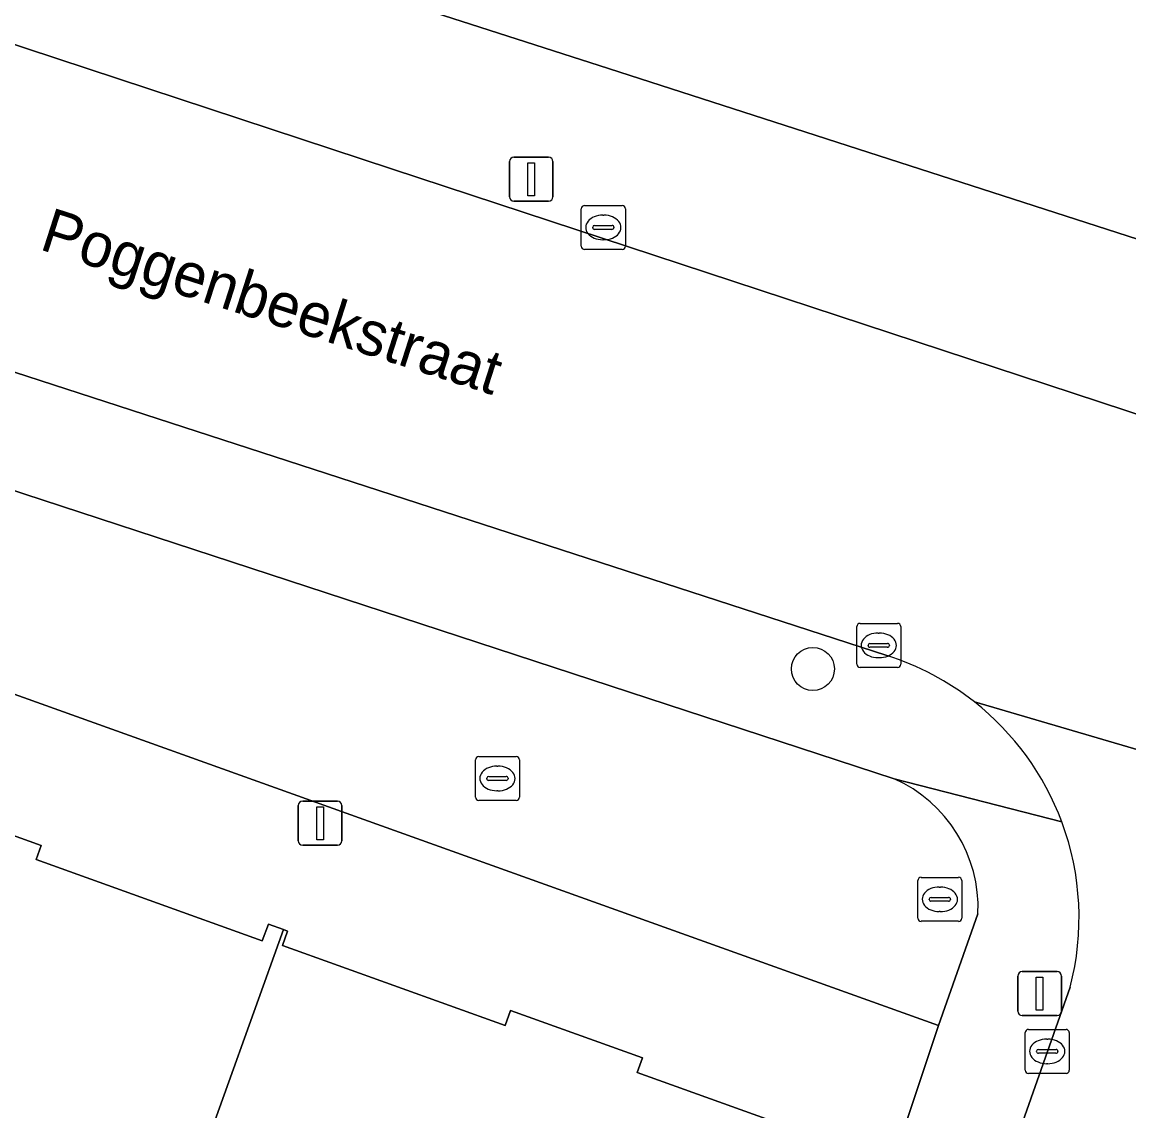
# Model space of a CAD drawing. Extents: x 163266 to 164362, y 381528 to 382286.
# Drawn here: x 163822.96 to 163848.12, y 381976.3 to 382001.05 of the extents above; entities that cross this region are included whole.
import ezdxf

# ---------------------------------------------------------------- set-up
doc = ezdxf.new("R2010")
doc.units = 0
for name, color, linetype in [('IMGEO_Boom', 7, 'Continuous'), ('IMGEO_Erf', 7, 'Continuous'), ('IMGEO_Groenvoorziening', 7, 'Continuous'), ('IMGEO_Kolk', 7, 'Continuous'), ('IMGEO_Lichtmast', 7, 'Continuous'), ('IMGEO_Openbare_ruimte_label', 7, 'Continuous'), ('IMGEO_Pand', 7, 'Continuous'), ('IMGEO_Rijbaan_lokaal_open', 7, 'Continuous'), ('IMGEO_Rioolput', 7, 'Continuous'), ('IMGEO_Voetpad_open', 7, 'Continuous')]:
    doc.layers.add(name, color=color, linetype=linetype)

msp = doc.modelspace()

# ---------------------------------------------------------------- linework, layer by layer
at = {"layer": 'IMGEO_Boom'}
msp.add_circle((163840.94, 381986.349), 0.489, dxfattribs=at)
at = {"layer": 'IMGEO_Erf'}
msp.add_lwpolyline([(163784.545, 382016.624), (163836.291, 382000), (163875.242, 381987.433)], dxfattribs=at)
at = {"layer": 'IMGEO_Groenvoorziening'}
for points in [[(163842.79, 381983.852), (163819.541, 381991.459)], [(163816.796, 381990.222), (163816.052, 381988.185), (163843.796, 381978.24), (163844.694, 381980.786)]]:
    msp.add_lwpolyline(points, dxfattribs=at)
msp.add_arc((163841.49, 381980.92), 3.207, 357.5979, 66.083, dxfattribs=at)
at = {"layer": 'IMGEO_Kolk'}
for p, q in [((163835.75, 381996.887), (163836.602, 381996.887)), ((163835.675, 381995.961), (163835.675, 381996.813)), ((163836.163, 381996.667), (163836.188, 381996.667)), ((163836.676, 381996.813), (163836.676, 381995.961)), ((163835.934, 381996.381), (163835.934, 381996.393)), ((163835.977, 381996.43), (163836.375, 381996.43)), ((163836.418, 381996.393), (163836.418, 381996.381)), ((163836.372, 381996.344), (163835.974, 381996.344)), ((163836.602, 381995.887), (163835.75, 381995.887)), ((163836.186, 381996.107), (163836.161, 381996.107)), ((163842.012, 381987.386), (163842.864, 381987.386)), ((163841.937, 381986.46), (163841.937, 381987.312)), ((163842.425, 381987.166), (163842.45, 381987.166)), ((163842.938, 381987.312), (163842.938, 381986.46)), ((163842.196, 381986.88), (163842.196, 381986.892)), ((163842.634, 381986.843), (163842.236, 381986.843)), ((163842.239, 381986.929), (163842.637, 381986.929)), ((163842.68, 381986.892), (163842.68, 381986.88)), ((163842.448, 381986.606), (163842.423, 381986.606)), ((163842.864, 381986.386), (163842.012, 381986.386)), ((163845.769, 381977.229), (163845.769, 381978.081)), ((163845.844, 381978.155), (163846.696, 381978.155)), ((163846.77, 381978.081), (163846.77, 381977.229)), ((163846.257, 381977.935), (163846.282, 381977.935)), ((163846.028, 381977.649), (163846.028, 381977.661)), ((163846.466, 381977.612), (163846.068, 381977.612)), ((163846.071, 381977.698), (163846.469, 381977.698)), ((163846.512, 381977.661), (163846.512, 381977.649)), ((163846.28, 381977.375), (163846.255, 381977.375)), ((163846.696, 381977.155), (163845.844, 381977.155))]:
    msp.add_line(p, q, dxfattribs=at)
for points in [[(163835.75, 381996.887), (163836.602, 381996.887)], [(163835.675, 381995.961), (163835.675, 381996.813)], [(163836.676, 381996.813), (163836.676, 381995.961)], [(163836.602, 381995.887), (163835.75, 381995.887)], [(163842.012, 381987.386), (163842.864, 381987.386)], [(163841.937, 381986.46), (163841.937, 381987.312)], [(163842.938, 381987.312), (163842.938, 381986.46)], [(163842.864, 381986.386), (163842.012, 381986.386)], [(163845.769, 381977.229), (163845.769, 381978.081)], [(163845.844, 381978.155), (163846.696, 381978.155)], [(163846.77, 381978.081), (163846.77, 381977.229)], [(163846.696, 381977.155), (163845.844, 381977.155)]]:
    msp.add_lwpolyline(points, dxfattribs=at)
for centre, radius, start, end in [((163835.752, 381996.811), 0.0765, 91.552, 178.448), ((163835.752, 381996.811), 0.0765, 91.552, 178.448), ((163836.6, 381996.811), 0.0765, 1.552, 88.448), ((163836.6, 381996.811), 0.0765, 1.552, 88.448), ((163835.974, 381996.39), 0.0403, 85.8775, 175.7526), ((163835.971, 381996.38), 0.0366, 178.938, 274.7102), ((163836.375, 381996.387), 0.043, 264.8664, 352.4533), ((163836.379, 381996.392), 0.0386, 1.7309, 96.639), ((163835.752, 381995.963), 0.0765, 181.552, 268.448), ((163835.752, 381995.963), 0.0765, 181.552, 268.448), ((163836.6, 381995.963), 0.0765, 271.552, 358.448), ((163836.6, 381995.963), 0.0765, 271.552, 358.448), ((163842.014, 381987.31), 0.0765, 91.552, 178.448), ((163842.014, 381987.31), 0.0765, 91.552, 178.448), ((163842.862, 381987.31), 0.0765, 1.552, 88.448), ((163842.862, 381987.31), 0.0765, 1.552, 88.448), ((163842.236, 381986.889), 0.0403, 85.8775, 175.7526), ((163842.233, 381986.879), 0.0366, 178.938, 274.7102), ((163842.637, 381986.886), 0.043, 264.8664, 352.4533), ((163842.641, 381986.891), 0.0386, 1.7309, 96.639), ((163842.014, 381986.462), 0.0765, 181.552, 268.448), ((163842.014, 381986.462), 0.0765, 181.552, 268.448), ((163842.862, 381986.462), 0.0765, 271.552, 358.448), ((163842.862, 381986.462), 0.0765, 271.552, 358.448), ((163845.846, 381978.079), 0.0765, 91.552, 178.448), ((163845.846, 381978.079), 0.0765, 91.552, 178.448), ((163846.694, 381978.079), 0.0765, 1.552, 88.448), ((163846.694, 381978.079), 0.0765, 1.552, 88.448), ((163846.068, 381977.658), 0.0403, 85.8775, 175.7526), ((163846.065, 381977.648), 0.0366, 178.938, 274.7102), ((163846.469, 381977.655), 0.043, 264.8664, 352.4533), ((163846.473, 381977.66), 0.0386, 1.7309, 96.639), ((163845.846, 381977.231), 0.0765, 181.552, 268.448), ((163845.846, 381977.231), 0.0765, 181.552, 268.448), ((163846.694, 381977.231), 0.0765, 271.552, 358.448), ((163846.694, 381977.231), 0.0765, 271.552, 358.448)]:
    msp.add_arc(centre, radius, start, end, dxfattribs=at)
for centre, major_axis, ratio, start_param, end_param in [((163836.162, 381996.387), (-0.387, 0.002), 0.722429, 4.712389, 7.853982), ((163836.187, 381996.387), (-0.39, 0.002), 0.717154, 1.570796, 4.712389), ((163842.424, 381986.886), (-0.387, 0.002), 0.722429, 4.712389, 7.853982), ((163842.449, 381986.886), (-0.39, 0.002), 0.717154, 1.570796, 4.712389), ((163846.256, 381977.655), (-0.387, 0.002), 0.722429, 4.712389, 7.853982), ((163846.281, 381977.655), (-0.39, 0.002), 0.717154, 1.570796, 4.712389)]:
    msp.add_ellipse(centre, major_axis=major_axis, ratio=ratio, start_param=start_param, end_param=end_param, dxfattribs=at)
at = {"layer": 'IMGEO_Lichtmast'}
for p, q in [((163834.141, 381997.984), (163834.931, 381997.984)), ((163834.931, 381997.984), (163834.141, 381997.984)), ((163834.041, 381997.084), (163834.041, 381997.884)), ((163834.041, 381997.884), (163834.041, 381997.084)), ((163835.031, 381997.884), (163835.031, 381997.084)), ((163835.031, 381997.084), (163835.031, 381997.884)), ((163834.931, 381996.984), (163834.141, 381996.984)), ((163834.141, 381996.984), (163834.931, 381996.984)), ((163829.34, 381983.343), (163830.13, 381983.343)), ((163830.13, 381983.343), (163829.34, 381983.343)), ((163829.24, 381982.443), (163829.24, 381983.243)), ((163829.24, 381983.243), (163829.24, 381982.443)), ((163830.23, 381983.243), (163830.23, 381982.443)), ((163830.23, 381982.443), (163830.23, 381983.243)), ((163830.13, 381982.343), (163829.34, 381982.343)), ((163829.34, 381982.343), (163830.13, 381982.343)), ((163845.601, 381978.568), (163845.601, 381979.368)), ((163845.601, 381979.368), (163845.601, 381978.568)), ((163845.701, 381979.468), (163846.491, 381979.468)), ((163846.491, 381979.468), (163845.701, 381979.468)), ((163846.591, 381979.368), (163846.591, 381978.568)), ((163846.591, 381978.568), (163846.591, 381979.368)), ((163846.491, 381978.468), (163845.701, 381978.468)), ((163845.701, 381978.468), (163846.491, 381978.468))]:
    msp.add_line(p, q, dxfattribs=at)
for points in [[(163834.461, 381997.859), (163834.611, 381997.859), (163834.611, 381997.109), (163834.461, 381997.109), (163834.461, 381997.859)], [(163829.66, 381983.218), (163829.81, 381983.218), (163829.81, 381982.468), (163829.66, 381982.468), (163829.66, 381983.218)], [(163846.021, 381979.343), (163846.171, 381979.343), (163846.171, 381978.593), (163846.021, 381978.593), (163846.021, 381979.343)]]:
    msp.add_lwpolyline(points, dxfattribs=at)
for centre, start, end in [((163834.141, 381997.884), 90, 180), ((163834.141, 381997.884), 90, 180), ((163834.931, 381997.884), 0, 90), ((163834.931, 381997.884), 360, 90), ((163834.141, 381997.084), 180, 270), ((163834.141, 381997.084), 180, 270), ((163834.931, 381997.084), 270, 0), ((163834.931, 381997.084), 270, 0), ((163829.34, 381983.243), 90, 180), ((163829.34, 381983.243), 90, 180), ((163830.13, 381983.243), 0, 90), ((163830.13, 381983.243), 360, 90), ((163829.34, 381982.443), 180, 270), ((163829.34, 381982.443), 180, 270), ((163830.13, 381982.443), 270, 0), ((163830.13, 381982.443), 270, 0), ((163845.701, 381979.368), 90, 180), ((163845.701, 381979.368), 90, 180), ((163846.491, 381979.368), 0, 90), ((163846.491, 381979.368), 360, 90), ((163845.701, 381978.568), 180, 270), ((163845.701, 381978.568), 180, 270), ((163846.491, 381978.568), 270, 0), ((163846.491, 381978.568), 270, 0)]:
    msp.add_arc(centre, 0.1, start, end, dxfattribs=at)
at = {"layer": 'IMGEO_Pand'}
for points in [[(163828.903, 381980.425), (163828.559, 381980.548), (163828.422, 381980.167), (163823.28, 381982.014), (163823.397, 381982.338), (163820.445, 381983.398), (163820.345, 381983.12), (163815.185, 381984.974), (163815.309, 381985.319), (163814.969, 381985.441), (163813.733, 381981.999), (163813.455, 381982.099), (163811.309, 381976.127), (163811.873, 381975.925), (163811.976, 381976.21), (163816.185, 381974.698), (163816.733, 381976.223), (163821.767, 381974.414), (163821.222, 381972.896), (163825.435, 381971.382), (163825.334, 381971.101), (163825.53, 381971.031)], [(163842.633, 381975.524), (163842.158, 381975.695), (163842.033, 381975.347), (163836.947, 381977.174), (163837.067, 381977.508), (163834.065, 381978.587), (163833.943, 381978.247), (163828.88, 381980.065), (163828.997, 381980.391), (163828.903, 381980.425), (163825.53, 381971.031), (163825.724, 381970.961), (163825.822, 381971.233), (163829.992, 381969.735), (163830.543, 381971.268), (163835.594, 381969.453), (163835.061, 381967.971), (163839.248, 381966.467), (163839.151, 381966.196), (163839.577, 381966.043), (163841.722, 381972.015), (163841.412, 381972.127)]]:
    msp.add_lwpolyline(points, close=True, dxfattribs=at)
at = {"layer": 'IMGEO_Rijbaan_lokaal_open'}
for points in [[(163849.853, 381991.631), (163831.384, 381997.714), (163809.167, 382005.041), (163762.591, 382019.997), (163757.318, 382021.706), (163755.403, 382022.326), (163754.211, 382022.697), (163752.053, 382015.936), (163753.214, 382015.593), (163756.256, 382014.586), (163765.277, 382011.726), (163801.005, 382000.175), (163801.506, 382000), (163801.743, 381999.917), (163803.998, 381999.189)], [(163821.586, 381993.483), (163842.621, 381986.653)], [(163844.613, 381985.6), (163860.342, 381980.985)], [(163860.342, 381980.985), (163844.613, 381985.6)], [(163846.791, 381979.115), (163802.089, 381852.268)]]:
    msp.add_lwpolyline(points, dxfattribs=at)
for centre, radius, start, end in [((163840.746, 381980.695), 6.246, 51.7472, 72.5297), ((163840.748, 381980.696), 6.244, 20.4165, 51.7606), ((163840.739, 381980.692), 6.254, 345.3965, 20.4211)]:
    msp.add_arc(centre, radius, start, end, dxfattribs=at)
at = {"layer": 'IMGEO_Rioolput'}
for p, q in [((163833.342, 381984.36), (163834.194, 381984.36)), ((163833.267, 381983.434), (163833.267, 381984.286)), ((163833.755, 381984.14), (163833.78, 381984.14)), ((163834.268, 381984.286), (163834.268, 381983.434)), ((163833.526, 381983.854), (163833.526, 381983.866)), ((163833.964, 381983.817), (163833.566, 381983.817)), ((163833.569, 381983.903), (163833.967, 381983.903)), ((163834.01, 381983.866), (163834.01, 381983.854)), ((163833.778, 381983.58), (163833.753, 381983.58)), ((163834.194, 381983.36), (163833.342, 381983.36)), ((163843.327, 381980.686), (163843.327, 381981.538)), ((163843.402, 381981.612), (163844.254, 381981.612)), ((163844.328, 381981.538), (163844.328, 381980.686)), ((163843.815, 381981.392), (163843.84, 381981.392)), ((163843.586, 381981.106), (163843.586, 381981.118)), ((163844.024, 381981.069), (163843.626, 381981.069)), ((163843.629, 381981.155), (163844.027, 381981.155)), ((163844.07, 381981.118), (163844.07, 381981.106)), ((163843.838, 381980.832), (163843.813, 381980.832)), ((163844.254, 381980.612), (163843.402, 381980.612))]:
    msp.add_line(p, q, dxfattribs=at)
for points in [[(163833.342, 381984.36), (163834.194, 381984.36)], [(163833.267, 381983.434), (163833.267, 381984.286)], [(163834.268, 381984.286), (163834.268, 381983.434)], [(163834.194, 381983.36), (163833.342, 381983.36)], [(163843.327, 381980.686), (163843.327, 381981.538)], [(163843.402, 381981.612), (163844.254, 381981.612)], [(163844.328, 381981.538), (163844.328, 381980.686)], [(163844.254, 381980.612), (163843.402, 381980.612)]]:
    msp.add_lwpolyline(points, dxfattribs=at)
for centre, radius, start, end in [((163833.344, 381984.284), 0.0765, 91.552, 178.448), ((163833.344, 381984.284), 0.0765, 91.552, 178.448), ((163834.192, 381984.284), 0.0765, 1.552, 88.448), ((163834.192, 381984.284), 0.0765, 1.552, 88.448), ((163833.566, 381983.863), 0.0403, 85.8775, 175.7526), ((163833.563, 381983.853), 0.0366, 178.938, 274.7102), ((163833.967, 381983.86), 0.043, 264.8664, 352.4533), ((163833.971, 381983.865), 0.0386, 1.7309, 96.639), ((163833.344, 381983.436), 0.0765, 181.552, 268.448), ((163833.344, 381983.436), 0.0765, 181.552, 268.448), ((163834.192, 381983.436), 0.0765, 271.552, 358.448), ((163834.192, 381983.436), 0.0765, 271.552, 358.448), ((163843.404, 381981.536), 0.0765, 91.552, 178.448), ((163843.404, 381981.536), 0.0765, 91.552, 178.448), ((163844.252, 381981.536), 0.0765, 1.552, 88.448), ((163844.252, 381981.536), 0.0765, 1.552, 88.448), ((163843.626, 381981.115), 0.0403, 85.8775, 175.7526), ((163843.623, 381981.105), 0.0366, 178.938, 274.7102), ((163844.027, 381981.112), 0.043, 264.8664, 352.4533), ((163844.031, 381981.117), 0.0386, 1.7309, 96.639), ((163843.404, 381980.688), 0.0765, 181.552, 268.448), ((163843.404, 381980.688), 0.0765, 181.552, 268.448), ((163844.252, 381980.688), 0.0765, 271.552, 358.448), ((163844.252, 381980.688), 0.0765, 271.552, 358.448)]:
    msp.add_arc(centre, radius, start, end, dxfattribs=at)
for centre, major_axis, ratio, start_param, end_param in [((163833.754, 381983.86), (-0.387, 0.002), 0.722429, 4.712389, 7.853982), ((163833.779, 381983.86), (-0.39, 0.002), 0.717154, 1.570796, 4.712389), ((163843.814, 381981.112), (-0.387, 0.002), 0.722429, 4.712389, 7.853982), ((163843.839, 381981.112), (-0.39, 0.002), 0.717154, 1.570796, 4.712389)]:
    msp.add_ellipse(centre, major_axis=major_axis, ratio=ratio, start_param=start_param, end_param=end_param, dxfattribs=at)
at = {"layer": 'IMGEO_Voetpad_open'}
for points in [[(163836.291, 382000), (163784.545, 382016.624), (163783.143, 382017.074), (163773.431, 382020.194), (163770.69, 382021.032), (163765.086, 382022.744), (163758.349, 382025.147), (163757.318, 382021.706), (163762.591, 382019.997), (163809.167, 382005.041), (163831.384, 381997.714), (163849.853, 381991.631), (163896.886, 381976.383)], [(163899.009, 381979.765), (163876.662, 381986.975), (163875.242, 381987.433), (163836.291, 382000)], [(163842.621, 381986.653), (163821.586, 381993.483)], [(163819.541, 381991.459), (163842.79, 381983.852), (163846.6, 381982.874)], [(163846.6, 381982.874), (163842.79, 381983.852)], [(163844.694, 381980.786), (163843.796, 381978.24), (163841.722, 381972.015), (163839.577, 381966.043), (163838.987, 381964.52), (163831.958, 381944.681), (163829.844, 381938.4), (163827.691, 381932.273), (163827.061, 381931.032), (163820.697, 381912.77), (163818.489, 381906.266), (163816.39, 381900.156), (163815.678, 381898.911), (163808.748, 381878.925), (163807.537, 381876.168), (163806.358, 381872.797), (163806.591, 381872.716), (163804.468, 381866.646), (163803.394, 381863.644), (163801.502, 381858.259)], [(163802.089, 381852.268), (163846.791, 381979.115)]]:
    msp.add_lwpolyline(points, dxfattribs=at)
msp.add_lwpolyline([(163816.052, 381988.185), (163814.969, 381985.441), (163815.309, 381985.319), (163815.185, 381984.974), (163820.345, 381983.12), (163820.445, 381983.398), (163823.397, 381982.338), (163823.28, 381982.014), (163828.422, 381980.167), (163828.559, 381980.548), (163828.903, 381980.425), (163828.997, 381980.391), (163828.88, 381980.065), (163833.943, 381978.247), (163834.065, 381978.587), (163837.067, 381977.508), (163836.947, 381977.174), (163842.033, 381975.347), (163842.158, 381975.695), (163842.633, 381975.524), (163841.412, 381972.127), (163841.722, 381972.015), (163843.796, 381978.24)], close=True, dxfattribs=at)
for centre, radius, start, end in [((163840.746, 381980.695), 6.246, 51.7472, 72.5297), ((163840.748, 381980.696), 6.244, 20.4165, 51.7606), ((163841.49, 381980.92), 3.207, 357.5979, 66.083), ((163840.739, 381980.692), 6.254, 345.3965, 20.4211)]:
    msp.add_arc(centre, radius, start, end, dxfattribs=at)

# ---------------------------------------------------------------- texts
at = {"layer": 'IMGEO_Openbare_ruimte_label'}
msp.add_text('Poggenbeekstraat', height=1, rotation=342.1811, dxfattribs=at).set_placement((163823.327, 381995.897))

doc.saveas('drawing.dxf')
